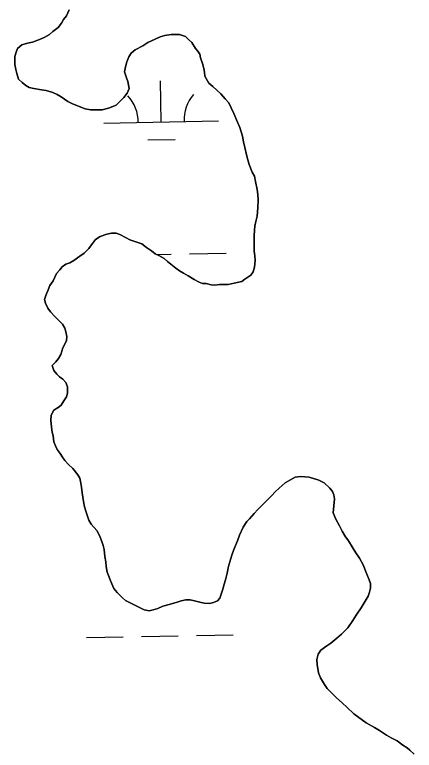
# Model space of a CAD drawing. Extents: x 3925854 to 3964121, y 224593 to 250589.
# Drawn here: x 3952383 to 3952732, y 232247 to 232888 of the extents above; entities that cross this region are included whole.
import ezdxf

# ---------------------------------------------------------------- set-up
doc = ezdxf.new("R2010")
doc.units = 0
doc.layers.add('V-TOPO-SHOR', color=7, linetype='Continuous')
doc.layers.add('V-WETL-SWMP', color=7, linetype='Continuous')

msp = doc.modelspace()

# ---------------------------------------------------------------- linework, layer by layer
at = {"layer": 'V-TOPO-SHOR'}
for points in [[(3952392.974, 232826.193), (3952389.761, 232828.552), (3952386.539, 232831.708), (3952384.897, 232836.476), (3952384.061, 232840.053), (3952383.219, 232844.43), (3952383.152, 232851.207), (3952384.307, 232855.205), (3952385.47, 232858.406), (3952389.423, 232861.635), (3952394.195, 232862.878), (3952398.571, 232863.72), (3952404.924, 232866.178), (3952408.893, 232867.812), (3952413.649, 232870.651), (3952416.415, 232873.071), (3952421.161, 232876.707), (3952423.915, 232880.323), (3952425.875, 232883.533), (3952428.234, 232886.746), (3952430.573, 232891.952)], [(3952519.329, 232670.414), (3952523.751, 232666.87), (3952526.964, 232664.511), (3952530.573, 232662.555), (3952534.583, 232660.204), (3952539.795, 232657.069), (3952544.204, 232654.722), (3952547.008, 232653.554), (3952550.197, 232653.585), (3952554.594, 232652.434), (3952557.787, 232652.07), (3952561.768, 232652.508), (3952569.342, 232652.586), (3952574.511, 232653.833), (3952581.275, 232655.099), (3952584.044, 232657.12), (3952589.191, 232660.759), (3952591.155, 232663.569), (3952592.31, 232667.569), (3952593.045, 232673.555), (3952592.607, 232677.536), (3952592.169, 232681.52), (3952592.111, 232687.099), (3952592.07, 232691.084), (3952592.029, 232695.071), (3952592.38, 232699.858), (3952592.742, 232703.45), (3952593.5, 232707.443), (3952594.647, 232712.24), (3952595.007, 232715.832), (3952595.366, 232719.822), (3952595.699, 232726.201), (3952595.253, 232730.981), (3952594.811, 232735.362), (3952593.141, 232742.52), (3952592.302, 232746.896), (3952590.27, 232750.464), (3952587.81, 232757.216), (3952586.573, 232761.189), (3952585.334, 232765.562), (3952584.073, 232771.927), (3952582.826, 232777.098), (3952581.98, 232781.872), (3952579.51, 232789.421), (3952577.468, 232794.184), (3952574.204, 232801.725), (3952572.162, 232806.489), (3952570.124, 232810.851), (3952566.898, 232814.406), (3952562.868, 232818.75), (3952559.646, 232821.906), (3952556.028, 232825.06), (3952552.407, 232828.212), (3952549.159, 232834.157), (3952548.722, 232837.741), (3952548.292, 232840.926), (3952547.051, 232845.298), (3952545.409, 232850.066), (3952544.579, 232853.247), (3952542.955, 232856.02), (3952540.94, 232858.391), (3952537.698, 232863.542), (3952534.88, 232866.303), (3952532.064, 232868.666), (3952526.862, 232870.606), (3952523.276, 232870.571), (3952519.688, 232870.534), (3952514.115, 232869.68), (3952510.14, 232868.443), (3952505.778, 232866.405), (3952499.429, 232863.55), (3952495.073, 232860.716), (3952488.333, 232857.06), (3952484.774, 232854.234), (3952482.814, 232851.025), (3952480.864, 232846.619), (3952479.713, 232842.222), (3952478.959, 232837.829), (3952480.608, 232832.664), (3952481.837, 232829.488), (3952483.092, 232823.522), (3952481.14, 232819.514), (3952478.39, 232815.5), (3952475.234, 232812.278), (3952471.679, 232809.055), (3952464.93, 232806.196), (3952459.364, 232804.943), (3952452.984, 232804.877), (3952449.398, 232804.84), (3952444.606, 232805.59), (3952437.803, 232808.312), (3952432.998, 232810.255), (3952429.392, 232812.213), (3952423.77, 232816.141), (3952420.163, 232818.097), (3952416.555, 232820.055), (3952410.56, 232821.587), (3952406.567, 232822.344), (3952399.777, 232823.471), (3952395.784, 232824.229), (3952392.974, 232826.193)], [(3952479.862, 232377.181), (3952477.243, 232379.378), (3952474.826, 232381.746), (3952472.412, 232384.113), (3952469.586, 232387.673), (3952467.949, 232391.642), (3952466.319, 232395.214), (3952465.086, 232398.789), (3952463.859, 232401.966), (3952463.014, 232406.74), (3952462.573, 232410.721), (3952461.727, 232415.497), (3952461.269, 232421.473), (3952460.435, 232425.053), (3952459.202, 232428.627), (3952457.156, 232433.788), (3952454.721, 232438.148), (3952449.882, 232443.679), (3952447.85, 232447.247), (3952445.39, 232453.999), (3952444.145, 232458.769), (3952443.302, 232463.545), (3952442.028, 232471.106), (3952441.581, 232475.884), (3952440.748, 232479.464), (3952439.906, 232483.841), (3952438.282, 232486.616), (3952433.842, 232492.152), (3952430.217, 232495.703), (3952426.991, 232499.256), (3952424.972, 232502.027), (3952422.944, 232505.195), (3952420.118, 232508.755), (3952418.889, 232511.931), (3952417.259, 232515.503), (3952416.809, 232520.68), (3952415.979, 232523.861), (3952415.137, 232528.237), (3952414.677, 232534.211), (3952415.033, 232538.6), (3952417.38, 232543.009), (3952420.941, 232545.436), (3952423.71, 232547.458), (3952426.068, 232551.07), (3952428.423, 232554.681), (3952429.187, 232557.88), (3952429.129, 232563.459), (3952427.896, 232567.035), (3952425.074, 232570.195), (3952422.264, 232572.159), (3952419.85, 232574.526), (3952417.425, 232577.69), (3952415.787, 232582.059), (3952418.943, 232585.28), (3952421.306, 232588.094), (3952423.262, 232591.703), (3952425.197, 232597.304), (3952426.76, 232600.507), (3952428.322, 232603.712), (3952428.685, 232607.304), (3952427.845, 232611.284), (3952427.018, 232614.462), (3952424.986, 232618.03), (3952421.363, 232621.581), (3952418.142, 232624.737), (3952414.515, 232628.688), (3952412.09, 232631.852), (3952410.052, 232636.216), (3952409.223, 232639.397), (3952410.382, 232642.997), (3952412.328, 232647.8), (3952413.882, 232651.801), (3952416.63, 232655.815), (3952419.754, 232662.226), (3952422.512, 232665.443), (3952424.48, 232667.856), (3952427.645, 232670.278), (3952431.22, 232671.511), (3952434.788, 232673.541), (3952439.933, 232677.18), (3952443.889, 232680.01), (3952447.836, 232684.039), (3952450.195, 232687.25), (3952453.738, 232691.672), (3952457.695, 232694.502), (3952463.655, 232696.556), (3952467.632, 232697.394), (3952471.617, 232697.435), (3952474.818, 232696.272), (3952480.432, 232693.138), (3952483.637, 232691.578), (3952487.235, 232690.418), (3952494.037, 232688.096), (3952498.055, 232684.946), (3952502.472, 232681.802), (3952505.686, 232679.443), (3952508.891, 232677.883), (3952513.702, 232675.14), (3952516.515, 232672.777), (3952519.329, 232670.414)], [(3952647.125, 232321.346), (3952646.717, 232325.62), (3952647.864, 232330.29), (3952650.18, 232333.796), (3952655.603, 232337.708), (3952659.093, 232340.055), (3952664.127, 232344.351), (3952668.387, 232347.87), (3952673.806, 232353.334), (3952678.054, 232359.57), (3952681.144, 232364.25), (3952685.389, 232370.875), (3952688.093, 232375.162), (3952691.566, 232381.009), (3952692.717, 232384.511), (3952693.479, 232388.013), (3952693.463, 232391.9), (3952692.283, 232395.005), (3952689.922, 232401.601), (3952687.173, 232408.198), (3952684.038, 232414.014), (3952680.908, 232418.665), (3952678.559, 232422.542), (3952676.604, 232425.254), (3952673.863, 232429.907), (3952671.907, 232432.618), (3952668.776, 232437.658), (3952666.425, 232442.311), (3952663.289, 232448.13), (3952660.934, 232453.561), (3952661.686, 232459.783), (3952662.048, 232465.616), (3952661.645, 232469.112), (3952660.465, 232472.216), (3952658.12, 232474.928), (3952653.047, 232479.569), (3952648.374, 232481.881), (3952640.2, 232484.566), (3952636.311, 232484.938), (3952632.422, 232485.309), (3952627.763, 232484.512), (3952623.108, 232482.159), (3952619.231, 232479.81), (3952616.519, 232477.467), (3952613.81, 232475.124), (3952610.713, 232472.001), (3952607.23, 232468.489), (3952603.361, 232464.583), (3952601.038, 232462.243), (3952595.232, 232456.385), (3952592.14, 232452.875), (3952587.882, 232448.191), (3952585.562, 232445.85), (3952582.471, 232441.173), (3952579.393, 232434.162), (3952577.47, 232429.102), (3952574.394, 232421.702), (3952572.473, 232416.642), (3952569.792, 232406.914), (3952568.653, 232401.077), (3952567.124, 232395.24), (3952565.975, 232391.349), (3952564.826, 232387.069), (3952563.29, 232382.786), (3952562.139, 232379.282), (3952560.205, 232376.941), (3952556.714, 232375.372), (3952553.22, 232374.58), (3952548.554, 232374.949), (3952544.663, 232375.708), (3952539.994, 232376.855), (3952536.105, 232377.615), (3952532.607, 232377.601), (3952528.334, 232376.804), (3952524.841, 232375.622), (3952517.853, 232373.648), (3952512.417, 232372.071), (3952508.151, 232370.109), (3952503.879, 232368.925), (3952500.385, 232368.133), (3952496.105, 232368.891), (3952479.862, 232377.181)], [(3952731.807, 232243.197), (3952727.906, 232246.678), (3952725.565, 232248.612), (3952721.668, 232250.926), (3952716.986, 232254.792), (3952711.534, 232257.49), (3952707.637, 232259.806), (3952701.401, 232263.666), (3952697.114, 232266.368), (3952689.711, 232270.611), (3952679.184, 232278.34), (3952672.938, 232284.142), (3952669.036, 232287.626), (3952663.572, 232292.654), (3952660.451, 232295.75), (3952655.765, 232300.393), (3952653.418, 232303.883), (3952649.896, 232309.697), (3952648.323, 232313.965), (3952647.125, 232321.346)]]:
    msp.add_lwpolyline(points, dxfattribs=at)
at = {"layer": 'V-WETL-SWMP'}
for p, q in [((3952510.923, 232794.207), (3952510.269, 232830.201)), ((3952460.931, 232793.298), (3952560.915, 232795.116)), ((3952499.206, 232778.561), (3952523.202, 232778.997)), ((3952439.626, 232677.46), (3952440.341, 232677.473)), ((3952507.234, 232678.689), (3952519.613, 232678.914)), ((3952535.61, 232679.205), (3952567.605, 232679.787)), ((3952445.674, 232344.84), (3952477.669, 232345.422)), ((3952493.666, 232345.712), (3952525.661, 232346.294)), ((3952541.658, 232346.585), (3952573.653, 232347.167))]:
    msp.add_line(p, q, dxfattribs=at)
for points in [[(3952430.574, 232891.951), (3952428.235, 232886.745), (3952425.875, 232883.532), (3952423.915, 232880.323), (3952421.161, 232876.707), (3952416.415, 232873.071), (3952413.649, 232870.651), (3952408.894, 232867.812), (3952404.924, 232866.177), (3952398.571, 232863.721), (3952394.194, 232862.879), (3952389.423, 232861.635), (3952385.47, 232858.406), (3952384.307, 232855.205), (3952383.151, 232851.206), (3952383.22, 232844.43), (3952384.062, 232840.054), (3952384.896, 232836.475), (3952386.539, 232831.708), (3952389.76, 232828.551), (3952392.973, 232826.192)], [(3952392.973, 232826.192), (3952395.783, 232824.228), (3952399.777, 232823.471), (3952406.566, 232822.344), (3952410.56, 232821.587), (3952416.555, 232820.054), (3952420.163, 232818.097), (3952423.77, 232816.141), (3952429.391, 232812.212), (3952432.999, 232810.255), (3952437.802, 232808.311), (3952444.607, 232805.589), (3952449.398, 232804.841), (3952452.985, 232804.877), (3952459.363, 232804.942), (3952464.931, 232806.195), (3952471.679, 232809.054), (3952475.234, 232812.279), (3952478.39, 232815.5), (3952481.14, 232819.514), (3952483.092, 232823.521), (3952481.836, 232829.487), (3952480.607, 232832.664), (3952478.96, 232837.83), (3952479.713, 232842.222), (3952480.864, 232846.619), (3952482.813, 232851.024), (3952484.773, 232854.233), (3952488.332, 232857.06), (3952495.072, 232860.716), (3952499.428, 232863.551), (3952505.777, 232866.406), (3952510.141, 232868.443), (3952514.115, 232869.679), (3952519.687, 232870.533), (3952523.275, 232870.57), (3952526.862, 232870.606), (3952532.064, 232868.666), (3952534.879, 232866.303), (3952537.697, 232863.541), (3952540.939, 232858.392), (3952542.956, 232856.02), (3952544.579, 232853.246), (3952545.408, 232850.066), (3952547.051, 232845.299), (3952548.292, 232840.926), (3952548.723, 232837.742), (3952549.158, 232834.158), (3952552.407, 232828.212), (3952556.027, 232825.06), (3952559.647, 232821.907), (3952562.868, 232818.751), (3952566.899, 232814.407), (3952570.124, 232810.852), (3952572.161, 232806.488), (3952574.203, 232801.725), (3952577.469, 232794.184), (3952579.51, 232789.421), (3952581.979, 232781.872), (3952582.825, 232777.097), (3952584.073, 232771.927), (3952585.334, 232765.562), (3952586.574, 232761.189), (3952587.811, 232757.216), (3952590.271, 232750.464), (3952592.301, 232746.897), (3952593.142, 232742.52), (3952594.81, 232735.362), (3952595.253, 232730.981), (3952595.7, 232726.202), (3952595.366, 232719.821), (3952595.008, 232715.831), (3952594.646, 232712.239), (3952593.499, 232707.444), (3952592.742, 232703.45), (3952592.38, 232699.858), (3952592.03, 232695.071), (3952592.071, 232691.085), (3952592.111, 232687.099), (3952592.168, 232681.519), (3952592.607, 232677.537), (3952593.046, 232673.555), (3952592.31, 232667.568), (3952591.155, 232663.57), (3952589.19, 232660.759), (3952584.045, 232657.119), (3952581.275, 232655.098), (3952574.511, 232653.833), (3952569.341, 232652.585), (3952561.768, 232652.508), (3952557.786, 232652.069), (3952554.593, 232652.435), (3952550.196, 232653.586), (3952547.008, 232653.554), (3952544.205, 232654.721), (3952539.796, 232657.068), (3952534.582, 232660.204), (3952530.572, 232662.555), (3952526.964, 232664.512), (3952523.751, 232666.871), (3952519.33, 232670.414)], [(3952519.33, 232670.414), (3952516.516, 232672.777), (3952513.701, 232675.14), (3952508.89, 232677.882), (3952505.685, 232679.444), (3952502.472, 232681.803), (3952498.055, 232684.947), (3952494.036, 232688.095), (3952487.236, 232690.418), (3952483.636, 232691.577), (3952480.431, 232693.139), (3952474.819, 232696.271), (3952471.618, 232697.435), (3952467.632, 232697.394), (3952463.654, 232696.556), (3952457.695, 232694.503), (3952453.738, 232691.672), (3952450.195, 232687.251), (3952447.836, 232684.038), (3952443.89, 232680.011), (3952439.933, 232677.181), (3952434.787, 232673.541), (3952431.22, 232671.511), (3952427.645, 232670.279), (3952424.481, 232667.855), (3952422.512, 232665.443), (3952419.754, 232662.226), (3952416.63, 232655.816), (3952413.881, 232651.802), (3952412.327, 232647.799), (3952410.382, 232642.996), (3952409.223, 232639.396), (3952410.053, 232636.216), (3952412.09, 232631.851), (3952414.514, 232628.687), (3952418.142, 232624.738), (3952421.363, 232621.581), (3952424.987, 232618.03), (3952427.017, 232614.463), (3952427.846, 232611.283), (3952428.684, 232607.305), (3952428.322, 232603.713), (3952426.76, 232600.508), (3952425.198, 232597.303), (3952423.262, 232591.703), (3952421.305, 232588.095), (3952418.942, 232585.281), (3952415.786, 232582.059), (3952417.425, 232577.691), (3952419.849, 232574.527), (3952422.264, 232572.159), (3952425.075, 232570.195), (3952427.897, 232567.034), (3952429.13, 232563.459), (3952429.186, 232557.879), (3952428.422, 232554.682), (3952426.067, 232551.07), (3952423.711, 232547.458), (3952420.942, 232545.437), (3952417.379, 232543.009), (3952415.032, 232538.6), (3952414.677, 232534.212), (3952415.137, 232528.237), (3952415.979, 232523.86), (3952416.808, 232520.68), (3952417.26, 232515.502), (3952418.89, 232511.931), (3952420.119, 232508.754), (3952422.945, 232505.195), (3952424.971, 232502.027), (3952426.992, 232499.257), (3952430.217, 232495.702), (3952433.841, 232492.151), (3952438.282, 232486.615), (3952439.905, 232483.841), (3952440.747, 232479.465), (3952441.581, 232475.885), (3952442.028, 232471.106), (3952443.301, 232463.545), (3952444.146, 232458.77), (3952445.391, 232453.999), (3952447.851, 232447.247), (3952449.881, 232443.68), (3952454.721, 232438.148), (3952457.157, 232433.788), (3952459.202, 232428.627), (3952460.435, 232425.052), (3952461.268, 232421.472), (3952461.728, 232415.497), (3952462.574, 232410.722), (3952463.013, 232406.74), (3952463.859, 232401.965), (3952465.087, 232398.789), (3952466.319, 232395.214), (3952467.95, 232391.642), (3952469.585, 232387.673), (3952472.411, 232384.114), (3952474.827, 232381.746), (3952477.243, 232379.379), (3952479.862, 232377.18), (3952496.106, 232368.891)], [(3952496.106, 232368.891), (3952500.385, 232368.132), (3952503.88, 232368.925), (3952508.151, 232370.109), (3952512.418, 232372.071), (3952517.853, 232373.649), (3952524.84, 232375.623), (3952528.334, 232376.804), (3952532.606, 232377.6), (3952536.104, 232377.615), (3952539.994, 232376.855), (3952544.663, 232375.709), (3952548.554, 232374.948), (3952553.219, 232374.58), (3952556.714, 232375.372), (3952560.206, 232376.942), (3952562.139, 232379.282), (3952563.29, 232382.786), (3952564.826, 232387.068), (3952565.974, 232391.348), (3952567.123, 232395.24), (3952568.653, 232401.077), (3952569.793, 232406.913), (3952572.472, 232416.641), (3952574.394, 232421.703), (3952577.471, 232429.101), (3952579.393, 232434.162), (3952582.472, 232441.172), (3952585.561, 232445.85), (3952587.883, 232448.192), (3952592.139, 232452.875), (3952595.233, 232456.386), (3952601.038, 232462.242), (3952603.36, 232464.584), (3952607.23, 232468.488), (3952610.713, 232472.001), (3952613.809, 232475.124), (3952616.52, 232477.468), (3952619.231, 232479.811), (3952623.108, 232482.16), (3952627.762, 232484.513), (3952632.423, 232485.31), (3952636.311, 232484.938), (3952640.2, 232484.566), (3952648.374, 232481.881), (3952653.048, 232479.569), (3952658.121, 232474.927), (3952660.465, 232472.216), (3952661.644, 232469.111), (3952662.048, 232465.615), (3952661.685, 232459.783), (3952660.934, 232453.561), (3952663.29, 232448.129), (3952666.425, 232442.312), (3952668.777, 232437.658), (3952671.908, 232432.619), (3952673.863, 232429.906), (3952676.604, 232425.254), (3952678.559, 232422.542), (3952680.908, 232418.665), (3952684.038, 232414.014), (3952687.173, 232408.197), (3952689.922, 232401.601), (3952692.283, 232395.004), (3952693.462, 232391.899), (3952693.479, 232388.013), (3952692.717, 232384.511), (3952691.566, 232381.008), (3952688.093, 232375.162), (3952685.39, 232370.875), (3952681.143, 232364.249), (3952678.054, 232359.571), (3952673.805, 232353.334), (3952668.387, 232347.869), (3952664.127, 232344.352), (3952659.093, 232340.055), (3952655.604, 232337.708), (3952650.18, 232333.797), (3952647.863, 232330.289), (3952646.717, 232325.62), (3952647.124, 232321.346), (3952648.322, 232313.966), (3952649.895, 232309.697), (3952653.419, 232303.882), (3952655.766, 232300.394), (3952660.45, 232295.75), (3952663.573, 232292.654), (3952669.036, 232287.625), (3952672.938, 232284.143), (3952679.183, 232278.34), (3952689.711, 232270.612), (3952697.114, 232266.368), (3952701.401, 232263.666), (3952707.637, 232259.806), (3952711.534, 232257.49), (3952716.987, 232254.793), (3952721.668, 232250.926), (3952725.565, 232248.611), (3952727.906, 232246.678), (3952731.808, 232243.196)]]:
    msp.add_lwpolyline(points, dxfattribs=at)
for centre, start, end in [((3952455.681, 232793.678), 0.269879, 41.813537), ((3952566.148, 232795.686), 140.269876, 181.813534)]:
    msp.add_arc(centre, 35.246, start, end, dxfattribs=at)

doc.saveas('drawing.dxf')
